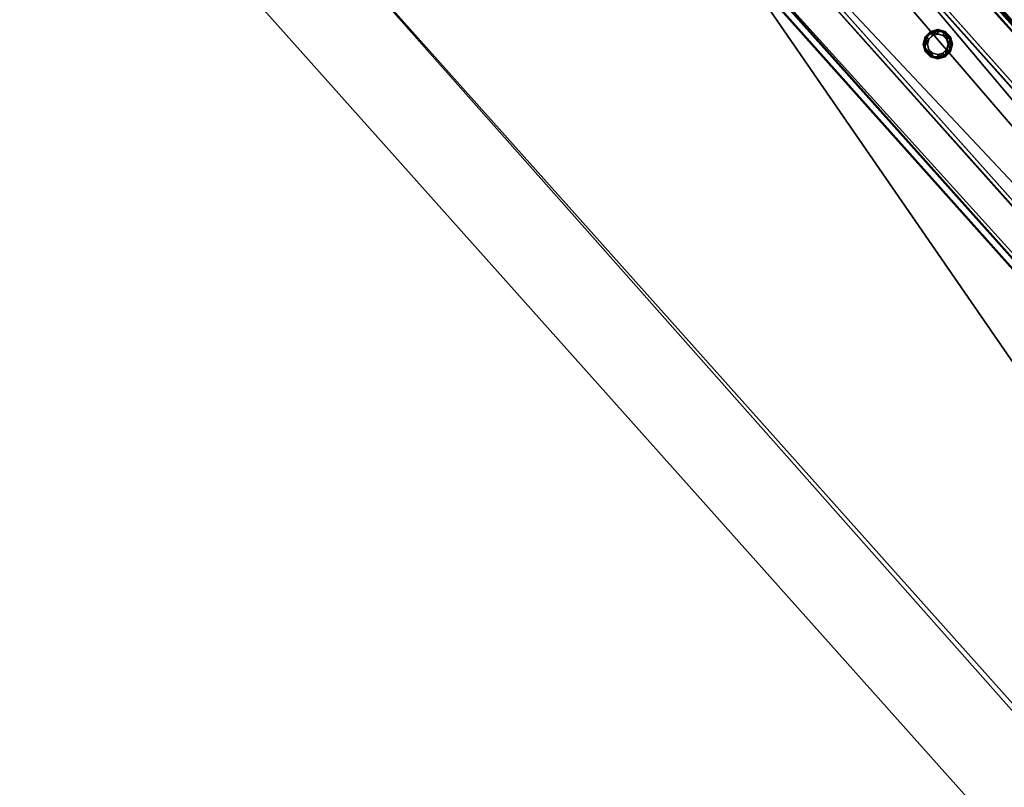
# Model space of a CAD drawing. Header units: millimetres. Extents: x 93711086 to 93775423, y 1247239064 to 1247319365.
# Tile 450 of 656: x 93720048 to 93720765, y 1247304029 to 1247304587. Entities that reach past the tile are written whole.
import ezdxf

# ---------------------------------------------------------------- set-up
doc = ezdxf.new("R2010")
doc.units = ezdxf.units.MM
doc.layers.add('BEAM', color=7, linetype='Continuous')
doc.layers.add('CONCRETE_ITEM', color=7, linetype='Continuous')

# ---------------------------------------------------------------- blocks, each defined once
blk = doc.blocks.new('15e559d2-59c4-40a1-8e6d-a9da91616b05')
at = {"color": 0, "transparency": 16777216}
mesh = blk.add_polyface(dxfattribs=at)
corners = [(93732402.79, 1247290959.39, 3988.8), (93732402.79, 1247290959.39, 4305.53), (93730959.56, 1247289572.89, 3633.7), (93730959.56, 1247289572.89, 3316.97), (93720519.88, 1247305091.11, 5616.56), (93732598.17, 1247291566.31, 4023.22), (93720298.97, 1247305338.46, 5063.47), (93732619.56, 1247291542.36, 4593.19), (93720317.37, 1247305317.87, 5553.56), (93732199.19, 1247291187.37, 4322.75), (93720106.24, 1247304728.57, 5525.84), (93719899.99, 1247304959.53, 5363), (93732205.93, 1247291179.82, 4502.46), (93719903.74, 1247304955.33, 5462.84), (93720167.22, 1247305212.77, 5169.74), (93732187.34, 1247291200.64, 4007.02), (93718371.43, 1247303668.57, 4381.66), (93732466.42, 1247291440.62, 4129.5), (93732486.67, 1247291465.98, 4033.21), (93720187.47, 1247305238.13, 5073.46), (93732260.76, 1247291223.51, 4572.35), (93720161.08, 1247304772.26, 5595.73), (93719958.57, 1247304999.02, 5532.73), (93718383.28, 1247303655.3, 4697.39)]
mesh.append_faces([[corners[k] for k in face] for face in [(0, 1, 2, 0), (2, 3, 0, 2), (4, 5, 6, 4), (4, 7, 5, 4), (6, 8, 4, 6), (9, 10, 11, 9), (10, 9, 12, 10), (13, 11, 10, 13), (3, 14, 15, 3), (3, 16, 14, 3), (17, 15, 14, 17), (15, 0, 3, 15), (18, 17, 19, 18), (14, 19, 17, 14), (5, 18, 6, 5), (19, 6, 18, 19), (20, 7, 4, 20), (4, 21, 20, 4), (12, 20, 21, 12), (21, 10, 12, 21), (22, 21, 4, 22), (4, 8, 22, 4), (10, 21, 13, 10), (22, 13, 21, 22), (2, 9, 23, 2), (9, 2, 1, 9), (11, 23, 9, 11), (23, 14, 16, 23), (13, 8, 11, 13), (8, 13, 22, 8), (23, 11, 14, 23), (14, 8, 6, 14), (8, 14, 11, 8), (6, 19, 14, 6), (20, 12, 9, 20), (20, 17, 7, 20), (17, 20, 9, 17), (5, 7, 17, 5), (15, 17, 9, 15), (18, 5, 17, 18), (3, 2, 16, 3), (23, 16, 2, 23), (0, 15, 1, 0), (9, 1, 15, 9)]], dxfattribs={"color": 0})
blk = doc.blocks.new('5bbbe152-908d-476c-86af-f8c3bda7d93c')
at = {"color": 0, "transparency": 16777216}
mesh = blk.add_polyface(dxfattribs=at)
corners = [(93732552.16, 1247291230.4, 5643.09), (93732470.37, 1247291493.61, 5652.86), (93732382.45, 1247291411.95, 5654.08), (93732639.45, 1247291312.74, 5641.9), (93732637.29, 1247291314.16, 5581.96), (93732468.04, 1247291495.23, 5592.92), (93732633.65, 1247291310.73, 5582.01), (93732464.37, 1247291491.82, 5592.97), (93732635.63, 1247291309.43, 5636.96), (93732466.52, 1247291490.34, 5647.91), (93732385.92, 1247291415.49, 5649.04), (93732553.64, 1247291235.26, 5583.09), (93732380.12, 1247291413.57, 5594.15), (93732383.78, 1247291416.97, 5594.1), (93732302.66, 1247291675.69, 5664.81), (93732214.1, 1247291594.73, 5666.08), (93732300.14, 1247291677.51, 5604.89), (93732296.45, 1247291674.13, 5604.95), (93732298.76, 1247291672.47, 5659.87), (93732217.58, 1247291598.26, 5661.04), (93732215.27, 1247291599.92, 5606.11), (93732211.58, 1247291596.54, 5606.16), (93731970.08, 1247292043.07, 5691.08), (93731880.9, 1247291962.79, 5692.4), (93731967.4, 1247292045.06, 5631.17), (93731963.68, 1247292041.72, 5631.23), (93731966.14, 1247292039.89, 5686.14), (93731884.39, 1247291966.3, 5687.35), (93731881.93, 1247291968.13, 5632.44), (93731878.21, 1247291964.79, 5632.49), (93720601.83, 1247304775.64, 6654.05), (93720512.37, 1247304695.67, 6655.39), (93720599.08, 1247304777.72, 6594.15), (93720595.35, 1247304774.38, 6594.2), (93720597.87, 1247304772.48, 6649.11), (93720515.87, 1247304699.17, 6650.34), (93720513.35, 1247304701.07, 6595.43), (93720509.62, 1247304697.74, 6595.49)]
mesh.append_faces([[corners[k] for k in face] for face in [(0, 1, 2, 0), (3, 5, 1, 3), (4, 7, 5, 4), (6, 9, 7, 6), (8, 10, 9, 8), (11, 12, 13, 11), (2, 14, 15, 2), (1, 16, 14, 1), (5, 17, 16, 5), (7, 18, 17, 7), (9, 19, 18, 9), (10, 20, 19, 10), (13, 21, 20, 13), (12, 15, 21, 12), (15, 22, 23, 15), (14, 24, 22, 14), (16, 25, 24, 16), (17, 26, 25, 17), (18, 27, 26, 18), (19, 28, 27, 19), (20, 29, 28, 20), (21, 23, 29, 21), (23, 30, 31, 23), (22, 32, 30, 22), (24, 33, 32, 24), (25, 34, 33, 25), (26, 35, 34, 26), (27, 36, 35, 27), (28, 37, 36, 28), (29, 31, 37, 29)]], dxfattribs={"vtx0": -1, "color": 0})
mesh.append_faces([[corners[k] for k in face] for face in [(30, 33, 34, 30), (35, 37, 31, 35)]], dxfattribs={"vtx0": -1, "vtx2": -1, "vtx3": -1, "color": 0})
mesh.append_faces([[corners[k] for k in face] for face in [(31, 30, 34, 31), (34, 35, 31, 34)]], dxfattribs={"vtx1": -1, "vtx2": -1, "vtx3": -1, "color": 0})
mesh.append_faces([[corners[k] for k in face] for face in [(3, 4, 5, 3), (4, 6, 7, 4), (6, 8, 9, 6), (2, 1, 14, 2), (1, 5, 16, 1), (5, 7, 17, 5), (7, 9, 18, 7), (9, 10, 19, 9), (10, 13, 20, 10), (13, 12, 21, 13), (12, 2, 15, 12), (15, 14, 22, 15), (14, 16, 24, 14), (16, 17, 25, 16), (17, 18, 26, 17), (18, 19, 27, 18), (19, 20, 28, 19), (20, 21, 29, 20), (21, 15, 23, 21), (23, 22, 30, 23), (22, 24, 32, 22), (24, 25, 33, 24), (25, 26, 34, 25), (26, 27, 35, 26), (27, 28, 36, 27), (28, 29, 37, 28), (29, 23, 31, 29), (30, 32, 33, 30), (35, 36, 37, 35)]], dxfattribs={"vtx2": -1, "vtx3": -1, "color": 0})
blk = doc.blocks.new('9c24c290-59b7-4981-9ce9-54eb26f2540e')
at = {"color": 0, "transparency": 16777216}
mesh = blk.add_polyface(dxfattribs=at)
corners = [(93721931.79, 1247303151.29, 5631.56), (93721976.55, 1247303191.26, 5631.56), (93720581.14, 1247304753.78, 5749.58), (93720536.39, 1247304713.81, 5749.58), (93721975.05, 1247303192.93, 5591.62), (93720579.64, 1247304755.46, 5709.64), (93721972.81, 1247303190.94, 5591.62), (93720577.4, 1247304753.46, 5709.64), (93721974.2, 1247303189.38, 5628.56), (93720578.79, 1247304751.91, 5746.58), (93721933.92, 1247303153.41, 5628.56), (93720538.51, 1247304715.94, 5746.58), (93721932.53, 1247303154.97, 5591.62), (93720537.13, 1247304717.49, 5709.64), (93721930.3, 1247303152.97, 5591.62), (93720534.89, 1247304715.49, 5709.64)]
mesh.append_faces([[corners[k] for k in face] for face in [(0, 2, 3, 0), (1, 5, 2, 1), (4, 7, 5, 4), (6, 9, 7, 6), (8, 11, 9, 8), (10, 13, 11, 10), (12, 15, 13, 12), (14, 3, 15, 14)]], dxfattribs={"vtx0": -1, "color": 0})
mesh.append_faces([[corners[k] for k in face] for face in [(2, 7, 9, 2), (11, 15, 3, 11), (0, 12, 10, 0), (8, 4, 1, 8)]], dxfattribs={"vtx0": -1, "vtx2": -1, "vtx3": -1, "color": 0})
mesh.append_faces([[corners[k] for k in face] for face in [(3, 2, 9, 3), (9, 11, 3, 9), (1, 0, 10, 1), (10, 8, 1, 10)]], dxfattribs={"vtx1": -1, "vtx2": -1, "vtx3": -1, "color": 0})
mesh.append_faces([[corners[k] for k in face] for face in [(0, 1, 2, 0), (1, 4, 5, 1), (4, 6, 7, 4), (6, 8, 9, 6), (8, 10, 11, 8), (10, 12, 13, 10), (12, 14, 15, 12), (14, 0, 3, 14), (2, 5, 7, 2), (11, 13, 15, 11), (0, 14, 12, 0), (8, 6, 4, 8)]], dxfattribs={"vtx2": -1, "vtx3": -1, "color": 0})
blk = doc.blocks.new('1e57e870-f853-4b2d-a85c-067472ffc3aa')
at = {"color": 0, "transparency": 16777216}
mesh = blk.add_polyface(dxfattribs=at)
corners = [(93720716.3, 1247304561.87, 5737.16), (93720712.57, 1247304562.87, 5737.16), (93720712.57, 1247304562.87, 6637.16), (93720716.3, 1247304561.87, 6637.16), (93720709.85, 1247304565.59, 5737.16), (93720709.85, 1247304565.59, 6637.16), (93720708.85, 1247304569.32, 5737.16), (93720708.85, 1247304569.32, 6637.16), (93720709.85, 1247304573.04, 5737.16), (93720709.85, 1247304573.04, 6637.16), (93720712.57, 1247304575.77, 5737.16), (93720712.57, 1247304575.77, 6637.16), (93720716.3, 1247304576.77, 5737.16), (93720716.3, 1247304576.77, 6637.16), (93720720.02, 1247304575.77, 5737.16), (93720720.02, 1247304575.77, 6637.16), (93720722.75, 1247304573.04, 5737.16), (93720722.75, 1247304573.04, 6637.16), (93720723.75, 1247304569.32, 5737.16), (93720723.75, 1247304569.32, 6637.16), (93720722.75, 1247304565.59, 5737.16), (93720722.75, 1247304565.59, 6637.16), (93720720.02, 1247304562.87, 5737.16), (93720720.02, 1247304562.87, 6637.16), (93720716.3, 1247304558.67, 5737.16), (93720721.62, 1247304560.1, 5737.16), (93720721.62, 1247304560.1, 6637.16), (93720716.3, 1247304558.67, 6637.16), (93720725.52, 1247304563.99, 5737.16), (93720725.52, 1247304563.99, 6637.16), (93720726.95, 1247304569.32, 5737.16), (93720726.95, 1247304569.32, 6637.16), (93720725.52, 1247304574.64, 5737.16), (93720725.52, 1247304574.64, 6637.16), (93720721.62, 1247304578.54, 5737.16), (93720721.62, 1247304578.54, 6637.16), (93720716.3, 1247304579.97, 5737.16), (93720716.3, 1247304579.97, 6637.16), (93720710.97, 1247304578.54, 5737.16), (93720710.97, 1247304578.54, 6637.16), (93720707.07, 1247304574.64, 5737.16), (93720707.07, 1247304574.64, 6637.16), (93720705.65, 1247304569.32, 5737.16), (93720705.65, 1247304569.32, 6637.16), (93720707.07, 1247304563.99, 5737.16), (93720707.07, 1247304563.99, 6637.16), (93720710.97, 1247304560.1, 5737.16), (93720710.97, 1247304560.1, 6637.16)]
mesh.append_faces([[corners[k] for k in face] for face in [(0, 2, 3, 0), (1, 5, 2, 1), (4, 7, 5, 4), (6, 9, 7, 6), (8, 11, 9, 8), (10, 13, 11, 10), (12, 15, 13, 12), (14, 17, 15, 14), (16, 19, 17, 16), (18, 21, 19, 18), (20, 23, 21, 20), (22, 3, 23, 22), (24, 26, 27, 24), (25, 29, 26, 25), (28, 31, 29, 28), (30, 33, 31, 30), (32, 35, 33, 32), (34, 37, 35, 34), (36, 39, 37, 36), (38, 41, 39, 38), (40, 43, 41, 40), (42, 45, 43, 42), (44, 47, 45, 44), (46, 27, 47, 46)]], dxfattribs={"vtx0": -1, "color": 0})
mesh.append_faces([[corners[k] for k in face] for face in [(13, 33, 37, 13), (29, 33, 19, 29), (27, 29, 21, 27), (9, 37, 41, 9), (45, 27, 3, 45), (5, 41, 45, 5), (30, 25, 18, 30), (34, 30, 18, 34), (1, 25, 46, 1), (38, 34, 14, 38), (6, 46, 42, 6), (42, 38, 10, 42)]], dxfattribs={"vtx0": -1, "vtx1": -1, "vtx2": -1, "vtx3": -1, "color": 0})
mesh.append_faces([[corners[k] for k in face] for face in [(33, 15, 17, 33), (33, 17, 19, 33), (29, 19, 21, 29), (27, 21, 23, 27), (27, 23, 3, 27), (45, 3, 2, 45), (25, 20, 18, 25), (34, 18, 16, 34), (34, 16, 14, 34), (38, 14, 12, 38), (38, 12, 10, 38)]], dxfattribs={"vtx0": -1, "vtx2": -1, "vtx3": -1, "color": 0})
mesh.append_faces([[corners[k] for k in face] for face in [(13, 15, 33, 13), (11, 13, 37, 11), (9, 11, 37, 9), (7, 9, 41, 7), (5, 7, 41, 5), (2, 5, 45, 2), (22, 20, 25, 22), (0, 22, 25, 0), (1, 0, 25, 1), (4, 1, 46, 4), (6, 4, 46, 6), (8, 6, 42, 8), (10, 8, 42, 10)]], dxfattribs={"vtx1": -1, "vtx2": -1, "vtx3": -1, "color": 0})
mesh.append_faces([[corners[k] for k in face] for face in [(0, 1, 2, 0), (1, 4, 5, 1), (4, 6, 7, 4), (6, 8, 9, 6), (8, 10, 11, 8), (10, 12, 13, 10), (12, 14, 15, 12), (14, 16, 17, 14), (16, 18, 19, 16), (18, 20, 21, 18), (20, 22, 23, 20), (22, 0, 3, 22), (24, 25, 26, 24), (25, 28, 29, 25), (28, 30, 31, 28), (30, 32, 33, 30), (32, 34, 35, 32), (34, 36, 37, 34), (36, 38, 39, 36), (38, 40, 41, 38), (40, 42, 43, 40), (42, 44, 45, 42), (44, 46, 47, 44), (46, 24, 27, 46), (33, 35, 37, 33), (37, 39, 41, 37), (41, 43, 45, 41), (45, 47, 27, 45), (27, 26, 29, 27), (29, 31, 33, 29), (25, 24, 46, 25), (46, 44, 42, 46), (42, 40, 38, 42), (38, 36, 34, 38), (34, 32, 30, 34), (30, 28, 25, 30)]], dxfattribs={"vtx2": -1, "vtx3": -1, "color": 0})

msp = doc.modelspace()

# ---------------------------------------------------------------- block references
at = {"layer": 'BEAM', "color": 156, "true_color": 0x1e4383, "transparency": 33554687}
msp.add_blockref('5bbbe152-908d-476c-86af-f8c3bda7d93c', (0, 0), dxfattribs=at)
at = {"layer": 'BEAM', "color": 77, "true_color": 0x5b9723, "transparency": 33554687}
for name in ['9c24c290-59b7-4981-9ce9-54eb26f2540e', '1e57e870-f853-4b2d-a85c-067472ffc3aa']:
    msp.add_blockref(name, (0, 0), dxfattribs=at)
at = {"layer": 'CONCRETE_ITEM', "color": 222, "true_color": 0xc0298d, "transparency": 33554687}
msp.add_blockref('15e559d2-59c4-40a1-8e6d-a9da91616b05', (0, 0), dxfattribs=at)

doc.saveas('drawing.dxf')
